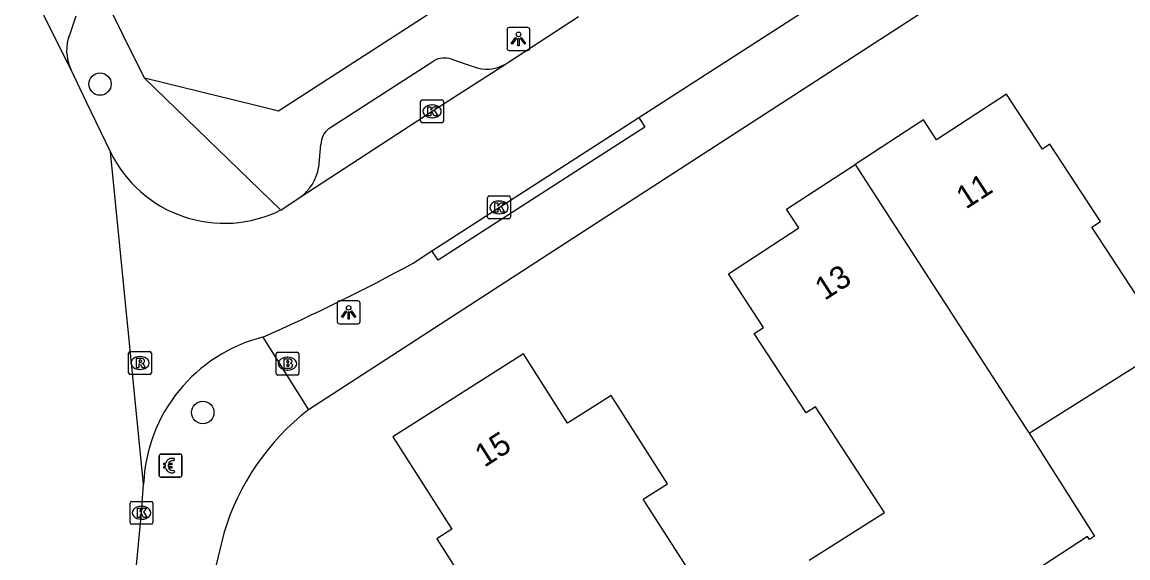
# Model space of a CAD drawing. Extents: x 161354 to 161876, y 382161 to 382804.
# Drawn here: x 161474.99 to 161523.22, y 382389.46 to 382412.84 of the extents above; entities that cross this region are included whole.
import ezdxf

# ---------------------------------------------------------------- set-up
doc = ezdxf.new("R2010")
doc.units = 0
for name, color, linetype in [('IMGEO_Betaalautomaat', 7, 'Continuous'), ('IMGEO_Boom', 7, 'Continuous'), ('IMGEO_Brandkraan', 7, 'Continuous'), ('IMGEO_Kolk', 7, 'Continuous'), ('IMGEO_Lichtpunt', 7, 'Continuous'), ('IMGEO_Pand', 7, 'Continuous'), ('IMGEO_Pand_nummerreeks', 7, 'Continuous'), ('IMGEO_Rijbaan_lokaal_open', 7, 'Continuous'), ('IMGEO_Rioolput', 7, 'Continuous'), ('IMGEO_Voetpad_open', 7, 'Continuous')]:
    doc.layers.add(name, color=color, linetype=linetype)

msp = doc.modelspace()

# ---------------------------------------------------------------- linework, layer by layer
at = {"layer": 'IMGEO_Betaalautomaat'}
for p, q in [((161480.964, 382393.06), (161480.964, 382393.901)), ((161480.964, 382393.901), (161480.964, 382393.06)), ((161481.039, 382393.984), (161481.88, 382393.984)), ((161481.88, 382393.984), (161481.039, 382393.984)), ((161481.963, 382393.91), (161481.963, 382393.069)), ((161481.963, 382393.069), (161481.963, 382393.91)), ((161481.247, 382393.448), (161481.247, 382393.516)), ((161481.368, 382393.516), (161481.368, 382393.448)), ((161481.626, 382393.789), (161481.609, 382393.689)), ((161481.889, 382392.985), (161481.048, 382392.985)), ((161481.048, 382392.985), (161481.889, 382392.985)), ((161481.613, 382393.283), (161481.635, 382393.196))]:
    msp.add_line(p, q, dxfattribs=at)
for points in [[(161481.247, 382393.516), (161481.178, 382393.516), (161481.178, 382393.585), (161481.257, 382393.585)], [(161481.252, 382393.379), (161481.178, 382393.379), (161481.178, 382393.448), (161481.247, 382393.448)], [(161481.379, 382393.585), (161481.526, 382393.585), (161481.526, 382393.516), (161481.368, 382393.516)], [(161481.368, 382393.448), (161481.526, 382393.448), (161481.526, 382393.379), (161481.382, 382393.379)]]:
    msp.add_lwpolyline(points, dxfattribs=at)
for centre, radius, start, end in [((161481.042, 382393.907), 0.0779, 92.4484, 184.2845), ((161481.042, 382393.907), 0.0779, 92.4484, 184.2845), ((161481.886, 382393.907), 0.0779, 2.4484, 94.2845), ((161481.886, 382393.907), 0.0779, 2.4484, 94.2845), ((161481.54, 382393.509), 0.293, 73.014, 165.0139), ((161481.546, 382393.522), 0.179, 69.3236, 159.5683), ((161481.042, 382393.063), 0.0779, 182.4484, 274.2845), ((161481.042, 382393.063), 0.0779, 182.4484, 274.2845), ((161481.513, 382393.434), 0.267, 191.8096, 297.0389), ((161481.546, 382393.449), 0.179, 202.7625, 291.8693), ((161481.886, 382393.063), 0.0779, 272.4484, 4.2845), ((161481.886, 382393.063), 0.0779, 272.4484, 4.2845)]:
    msp.add_arc(centre, radius, start, end, dxfattribs=at)
at = {"layer": 'IMGEO_Boom'}
for centre in [(161478.389, 382410.138), (161482.871, 382395.802)]:
    msp.add_circle(centre, 0.489, dxfattribs=at)
at = {"layer": 'IMGEO_Brandkraan'}
for p, q in [((161486.065, 382397.51), (161486.065, 382398.362)), ((161486.14, 382398.436), (161486.992, 382398.436)), ((161486.553, 382398.216), (161486.578, 382398.216)), ((161487.066, 382398.362), (161487.066, 382397.51)), ((161486.992, 382397.436), (161486.14, 382397.436)), ((161486.576, 382397.656), (161486.551, 382397.656))]:
    msp.add_line(p, q, dxfattribs=at)
for points in [[(161486.065, 382397.51), (161486.065, 382398.362)], [(161486.14, 382398.436), (161486.992, 382398.436)], [(161487.066, 382398.362), (161487.066, 382397.51)], [(161486.413, 382398.136), (161486.413, 382397.736), (161486.626, 382397.736)], [(161486.644, 382398.136), (161486.413, 382398.136)], [(161486.592, 382398.055), (161486.538, 382398.055), (161486.538, 382397.979)], [(161486.538, 382397.979), (161486.591, 382397.979)], [(161486.6, 382397.903), (161486.538, 382397.903), (161486.538, 382397.822)], [(161486.538, 382397.822), (161486.6, 382397.822)], [(161486.992, 382397.436), (161486.14, 382397.436)]]:
    msp.add_lwpolyline(points, dxfattribs=at)
for centre, radius, start, end in [((161486.142, 382398.36), 0.0765, 91.552, 178.448), ((161486.142, 382398.36), 0.0765, 91.552, 178.448), ((161486.99, 382398.36), 0.0765, 1.552, 88.448), ((161486.99, 382398.36), 0.0765, 1.552, 88.448), ((161486.593, 382398.017), 0.0379, 267.8285, 90.9355), ((161486.601, 382397.862), 0.0404, 269.8759, 90.5077), ((161486.632, 382397.987), 0.251, 268.6676, 293.5347), ((161486.648, 382397.991), 0.145, 59.4692, 91.5367), ((161486.673, 382398.038), 0.0922, 285.5137, 58.1501), ((161486.678, 382397.846), 0.105, 301.3115, 78.989), ((161486.142, 382397.512), 0.0765, 181.552, 268.448), ((161486.142, 382397.512), 0.0765, 181.552, 268.448), ((161486.99, 382397.512), 0.0765, 271.552, 358.448), ((161486.99, 382397.512), 0.0765, 271.552, 358.448)]:
    msp.add_arc(centre, radius, start, end, dxfattribs=at)
for centre, major_axis, ratio, start_param, end_param in [((161486.552, 382397.936), (-0.387, 0.002), 0.722429, 4.712389, 7.853982), ((161486.577, 382397.936), (-0.39, 0.002), 0.717154, 1.570796, 4.712389)]:
    msp.add_ellipse(centre, major_axis=major_axis, ratio=ratio, start_param=start_param, end_param=end_param, dxfattribs=at)
at = {"layer": 'IMGEO_Kolk'}
for p, q in [((161492.372, 382408.523), (161492.372, 382409.375)), ((161492.447, 382409.449), (161493.299, 382409.449)), ((161493.373, 382409.375), (161493.373, 382408.523)), ((161492.86, 382409.229), (161492.885, 382409.229)), ((161493.299, 382408.449), (161492.447, 382408.449)), ((161492.883, 382408.669), (161492.858, 382408.669)), ((161495.29, 382404.327), (161495.29, 382405.179)), ((161495.365, 382405.253), (161496.217, 382405.253)), ((161495.778, 382405.033), (161495.803, 382405.033)), ((161496.291, 382405.179), (161496.291, 382404.327)), ((161496.217, 382404.253), (161495.365, 382404.253)), ((161495.801, 382404.473), (161495.776, 382404.473)), ((161479.697, 382390.998), (161479.697, 382391.85)), ((161479.772, 382391.924), (161480.624, 382391.924)), ((161480.185, 382391.704), (161480.21, 382391.704)), ((161480.698, 382391.85), (161480.698, 382390.998)), ((161480.208, 382391.144), (161480.183, 382391.144)), ((161480.624, 382390.924), (161479.772, 382390.924))]:
    msp.add_line(p, q, dxfattribs=at)
for points in [[(161492.372, 382408.523), (161492.372, 382409.375)], [(161492.447, 382409.449), (161493.299, 382409.449)], [(161493.373, 382409.375), (161493.373, 382408.523)], [(161492.693, 382409.149), (161492.816, 382409.149), (161492.816, 382408.998), (161492.946, 382409.149), (161493.11, 382409.149), (161492.964, 382408.998), (161493.117, 382408.749), (161492.965, 382408.749), (161492.88, 382408.913), (161492.816, 382408.846), (161492.816, 382408.749), (161492.693, 382408.749), (161492.693, 382409.149)], [(161493.299, 382408.449), (161492.447, 382408.449)], [(161495.29, 382404.327), (161495.29, 382405.179)], [(161495.365, 382405.253), (161496.217, 382405.253)], [(161496.291, 382405.179), (161496.291, 382404.327)], [(161495.611, 382404.953), (161495.734, 382404.953), (161495.734, 382404.802), (161495.864, 382404.953), (161496.028, 382404.953), (161495.882, 382404.802), (161496.035, 382404.553), (161495.883, 382404.553), (161495.798, 382404.717), (161495.734, 382404.65), (161495.734, 382404.553), (161495.611, 382404.553), (161495.611, 382404.953)], [(161496.217, 382404.253), (161495.365, 382404.253)], [(161479.697, 382390.998), (161479.697, 382391.85)], [(161479.772, 382391.924), (161480.624, 382391.924)], [(161480.018, 382391.624), (161480.141, 382391.624), (161480.141, 382391.473), (161480.271, 382391.624), (161480.435, 382391.624), (161480.289, 382391.473), (161480.442, 382391.224), (161480.29, 382391.224), (161480.205, 382391.388), (161480.141, 382391.321), (161480.141, 382391.224), (161480.018, 382391.224), (161480.018, 382391.624)], [(161480.698, 382391.85), (161480.698, 382390.998)], [(161480.624, 382390.924), (161479.772, 382390.924)]]:
    msp.add_lwpolyline(points, dxfattribs=at)
for centre, start, end in [((161492.449, 382409.373), 91.552, 178.448), ((161492.449, 382409.373), 91.552, 178.448), ((161493.297, 382409.373), 1.552, 88.448), ((161493.297, 382409.373), 1.552, 88.448), ((161492.449, 382408.525), 181.552, 268.448), ((161492.449, 382408.525), 181.552, 268.448), ((161493.297, 382408.525), 271.552, 358.448), ((161493.297, 382408.525), 271.552, 358.448), ((161495.367, 382405.177), 91.552, 178.448), ((161495.367, 382405.177), 91.552, 178.448), ((161496.215, 382405.177), 1.552, 88.448), ((161496.215, 382405.177), 1.552, 88.448), ((161495.367, 382404.329), 181.552, 268.448), ((161495.367, 382404.329), 181.552, 268.448), ((161496.215, 382404.329), 271.552, 358.448), ((161496.215, 382404.329), 271.552, 358.448), ((161479.774, 382391.848), 91.552, 178.448), ((161479.774, 382391.848), 91.552, 178.448), ((161480.622, 382391.848), 1.552, 88.448), ((161480.622, 382391.848), 1.552, 88.448), ((161479.774, 382391), 181.552, 268.448), ((161479.774, 382391), 181.552, 268.448), ((161480.622, 382391), 271.552, 358.448), ((161480.622, 382391), 271.552, 358.448)]:
    msp.add_arc(centre, 0.0765, start, end, dxfattribs=at)
for centre, major_axis, ratio, start_param, end_param in [((161492.859, 382408.949), (-0.387, 0.002), 0.722429, 4.712389, 7.853982), ((161492.884, 382408.949), (-0.39, 0.002), 0.717154, 1.570796, 4.712389), ((161495.777, 382404.753), (-0.387, 0.002), 0.722429, 4.712389, 7.853982), ((161495.802, 382404.753), (-0.39, 0.002), 0.717154, 1.570796, 4.712389), ((161480.184, 382391.424), (-0.387, 0.002), 0.722429, 4.712389, 7.853982), ((161480.209, 382391.424), (-0.39, 0.002), 0.717154, 1.570796, 4.712389)]:
    msp.add_ellipse(centre, major_axis=major_axis, ratio=ratio, start_param=start_param, end_param=end_param, dxfattribs=at)
at = {"layer": 'IMGEO_Lichtpunt'}
for p, q in [((161496.139, 382412.508), (161496.139, 382411.701)), ((161496.139, 382412.508), (161496.139, 382411.701)), ((161497.041, 382412.603), (161496.233, 382412.603)), ((161497.041, 382412.603), (161496.233, 382412.603)), ((161497.135, 382411.701), (161497.135, 382412.508)), ((161497.135, 382411.701), (161497.135, 382412.508)), ((161496.233, 382411.607), (161497.041, 382411.607)), ((161496.233, 382411.607), (161497.041, 382411.607)), ((161489.635, 382400.671), (161488.827, 382400.671)), ((161489.635, 382400.671), (161488.827, 382400.671)), ((161488.733, 382400.576), (161488.733, 382399.769)), ((161488.733, 382400.576), (161488.733, 382399.769)), ((161489.729, 382399.769), (161489.729, 382400.576)), ((161489.729, 382399.769), (161489.729, 382400.576)), ((161488.827, 382399.675), (161489.635, 382399.675)), ((161488.827, 382399.675), (161489.635, 382399.675))]:
    msp.add_line(p, q, dxfattribs=at)
for points in [[(161496.513, 382412.172), (161496.552, 382412.144), (161496.364, 382411.882), (161496.326, 382411.909), (161496.513, 382412.172)], [(161496.615, 382412.124), (161496.662, 382412.124), (161496.662, 382411.802), (161496.615, 382411.802), (161496.615, 382412.124)], [(161496.725, 382412.144), (161496.763, 382412.171), (161496.95, 382411.909), (161496.911, 382411.881), (161496.725, 382412.144)], [(161489.107, 382400.24), (161489.146, 382400.212), (161488.958, 382399.95), (161488.92, 382399.977), (161489.107, 382400.24)], [(161489.209, 382400.192), (161489.256, 382400.192), (161489.256, 382399.87), (161489.209, 382399.87), (161489.209, 382400.192)], [(161489.319, 382400.212), (161489.357, 382400.239), (161489.544, 382399.977), (161489.505, 382399.949), (161489.319, 382400.212)]]:
    msp.add_lwpolyline(points, dxfattribs=at)
for centre in [(161496.638, 382412.306), (161489.232, 382400.374)]:
    msp.add_circle(centre, 0.0994, dxfattribs=at)
for centre, start, end in [((161496.233, 382412.508), 90, 180), ((161496.233, 382412.508), 90, 180), ((161497.041, 382412.508), 0, 90), ((161497.041, 382412.508), 0, 90), ((161496.233, 382411.701), 180, 270), ((161496.233, 382411.701), 180, 270), ((161497.041, 382411.701), 270, 0), ((161497.041, 382411.701), 270, 360), ((161488.827, 382400.576), 90, 180), ((161488.827, 382400.576), 90, 180), ((161489.635, 382400.576), 0, 90), ((161489.635, 382400.576), 0, 90), ((161488.827, 382399.769), 180, 270), ((161488.827, 382399.769), 180, 270), ((161489.635, 382399.769), 270, 0), ((161489.635, 382399.769), 270, 360)]:
    msp.add_arc(centre, 0.0946, start, end, dxfattribs=at)
at = {"layer": 'IMGEO_Pand'}
for points in [[(161530.11, 382397.737), (161530.067, 382397.819), (161527.249, 382402.132), (161524.125, 382400.095), (161521.644, 382403.892), (161522.023, 382404.14), (161519.818, 382407.514), (161519.495, 382407.303), (161517.925, 382409.704), (161514.875, 382407.711), (161514.308, 382408.58), (161511.322, 382406.629)], [(161509.32, 382389.352), (161512.6, 382391.441), (161509.593, 382396.047), (161509.184, 382395.787), (161506.919, 382399.254), (161507.325, 382399.519), (161505.795, 382401.862), (161508.864, 382403.867), (161508.335, 382404.677), (161511.322, 382406.629)], [(161511.322, 382406.629), (161518.763, 382395.126), (161518.906, 382394.901)], [(161503.137, 382392.692), (161500.681, 382396.546), (161500, 382396.112), (161498.783, 382395.337), (161496.857, 382398.36), (161491.166, 382394.735), (161493.735, 382390.704), (161493.078, 382390.285), (161495.731, 382386.121), (161496.289, 382386.477), (161496.532, 382386.095), (161499.482, 382387.974), (161500, 382387.174), (161500.724, 382386.056), (161502.582, 382387.27), (161504.368, 382388.437), (161502.083, 382392.021), (161503.137, 382392.692)], [(161518.906, 382394.901), (161524.744, 382398.57), (161527.527, 382394.173), (161530.842, 382396.339)], [(161518.906, 382394.901), (161521.755, 382390.401), (161521.54, 382390.261), (161521.458, 382390.387), (161515.571, 382386.54), (161516.508, 382385.107), (161513.409, 382383.081), (161515.452, 382379.955), (161515.259, 382379.829)]]:
    msp.add_lwpolyline(points, dxfattribs=at)
at = {"layer": 'IMGEO_Rijbaan_lokaal_open'}
for points in [[(161477.113, 382410.786), (161463.455, 382438.086)], [(161501.881, 382408.673), (161513.549, 382416.2)], [(161496.079, 382411.013), (161496.209, 382411.097), (161499.259, 382413.082)], [(161478.84, 382407.183), (161477.805, 382409.341), (161477.113, 382410.786)], [(161487.125, 382405.197), (161492.873, 382408.949), (161496.079, 382411.013)], [(161492.86, 382402.865), (161500, 382407.462), (161501.881, 382408.673)], [(161480.29, 382392.675), (161478.84, 382407.183)], [(161486.271, 382404.641), (161487.125, 382405.197)], [(161492.053, 382402.327), (161492.86, 382402.865)], [(161478.913, 382349.703), (161478.847, 382350.23), (161478.529, 382353.479), (161478.171, 382359.336), (161478.141, 382363.489), (161478.179, 382367.212), (161478.467, 382374.26), (161479.39, 382383.203), (161479.664, 382385.857), (161479.848, 382387.77), (161480.126, 382390.67), (161480.197, 382391.427), (161480.29, 382392.675)]]:
    msp.add_lwpolyline(points, dxfattribs=at)
for centre, radius, start, end in [((161483.808, 382409.574), 5.513, 205.6984, 296.532), ((161451.289, 382476.775), 84.877, 293.76783, 298.70319), ((161487.188, 382392.403), 6.903, 104.1787, 177.7418)]:
    msp.add_arc(centre, radius, start, end, dxfattribs=at)
at = {"layer": 'IMGEO_Rioolput'}
for p, q in [((161479.633, 382397.539), (161479.633, 382398.391)), ((161479.708, 382398.465), (161480.56, 382398.465)), ((161480.121, 382398.245), (161480.146, 382398.245)), ((161480.634, 382398.391), (161480.634, 382397.539)), ((161480.56, 382397.465), (161479.708, 382397.465)), ((161480.144, 382397.685), (161480.119, 382397.685))]:
    msp.add_line(p, q, dxfattribs=at)
for points in [[(161479.633, 382397.539), (161479.633, 382398.391)], [(161479.708, 382398.465), (161480.56, 382398.465)], [(161480.634, 382398.391), (161480.634, 382397.539)], [(161480.222, 382398.163), (161479.97, 382398.165), (161479.97, 382397.765)], [(161479.97, 382397.765), (161480.094, 382397.765), (161480.094, 382397.927), (161480.105, 382397.927)], [(161480.148, 382398.084), (161480.094, 382398.084), (161480.094, 382398.003)], [(161480.094, 382398.003), (161480.146, 382398.003)], [(161480.152, 382397.898), (161480.223, 382397.765), (161480.363, 382397.765), (161480.298, 382397.891)], [(161480.56, 382397.465), (161479.708, 382397.465)]]:
    msp.add_lwpolyline(points, dxfattribs=at)
for centre, radius, start, end in [((161479.71, 382398.389), 0.0765, 91.552, 178.448), ((161479.71, 382398.389), 0.0765, 91.552, 178.448), ((161480.558, 382398.389), 0.0765, 1.552, 88.448), ((161480.558, 382398.389), 0.0765, 1.552, 88.448), ((161480.104, 382397.874), 0.0533, 26.0293, 88.6989), ((161480.13, 382398.192), 0.19, 274.7715, 282.9687), ((161480.154, 382397.988), 0.0964, 77.0061, 93.1865), ((161480.168, 382398.045), 0.0378, 276.6634, 79.6772), ((161480.221, 382398.053), 0.109, 350.3612, 89.416), ((161480.219, 382398.053), 0.112, 277.5842, 350.9817), ((161480.203, 382397.838), 0.108, 29.5134, 73.7905), ((161479.71, 382397.541), 0.0765, 181.552, 268.448), ((161479.71, 382397.541), 0.0765, 181.552, 268.448), ((161480.558, 382397.541), 0.0765, 271.552, 358.448), ((161480.558, 382397.541), 0.0765, 271.552, 358.448)]:
    msp.add_arc(centre, radius, start, end, dxfattribs=at)
for centre, major_axis, ratio, start_param, end_param in [((161480.12, 382397.965), (-0.387, 0.002), 0.722429, 4.712389, 7.853982), ((161480.145, 382397.965), (-0.39, 0.002), 0.717154, 1.570796, 4.712389)]:
    msp.add_ellipse(centre, major_axis=major_axis, ratio=ratio, start_param=start_param, end_param=end_param, dxfattribs=at)
at = {"layer": 'IMGEO_Voetpad_open'}
for points in [[(161559.394, 382456.082), (161542.283, 382445.088), (161532.279, 382438.666), (161505.088, 382421.185), (161500, 382417.897), (161486.459, 382409.147), (161486.172, 382408.962), (161485.951, 382409.016), (161480.33, 382410.398)], [(161572.419, 382451.387), (161564.764, 382446.042), (161558.459, 382441.915), (161500, 382404.037), (161487.478, 382395.924)], [(161480.33, 382410.398), (161464.946, 382441.398)], [(161477.329, 382413.106), (161477.068, 382412.309)], [(161488.363, 382408.198), (161492.945, 382411.153)], [(161493.712, 382411.225), (161494.668, 382410.899)], [(161480.33, 382410.398), (161486.271, 382404.641)], [(161501.881, 382408.673), (161502.151, 382408.253), (161500, 382406.868), (161493.13, 382402.445), (161492.86, 382402.865)], [(161487.925, 382406.497), (161488.021, 382407.501)], [(161485.497, 382399.096), (161487.478, 382395.924)], [(161483.786, 382390.531), (161483.173, 382388.018)]]:
    msp.add_lwpolyline(points, dxfattribs=at)
for centre, radius, start, end in [((161478.865, 382411.6), 1.932, 158.466, 204.9188), ((161493.41, 382410.322), 0.953, 71.5129, 119.2126), ((161495.255, 382412.421), 1.631, 248.9027, 300.3355), ((161488.952, 382407.477), 0.931, 129.2335, 178.4945), ((161485.898, 382406.848), 2.057, 306.6156, 350.1694), ((161494.127, 382387.412), 10.801, 127.9943, 163.2153)]:
    msp.add_arc(centre, radius, start, end, dxfattribs=at)

# ---------------------------------------------------------------- texts
at = {"layer": 'IMGEO_Pand_nummerreeks'}
for s, rotation, p in [('11', 32.882, (161516.152, 382404.652)), ('13', 32.8825, (161509.991, 382400.669)), ('15', 32.4959, (161495.153, 382393.387))]:
    msp.add_text(s, height=1, rotation=rotation, dxfattribs=at).set_placement(p)

doc.saveas('drawing.dxf')
